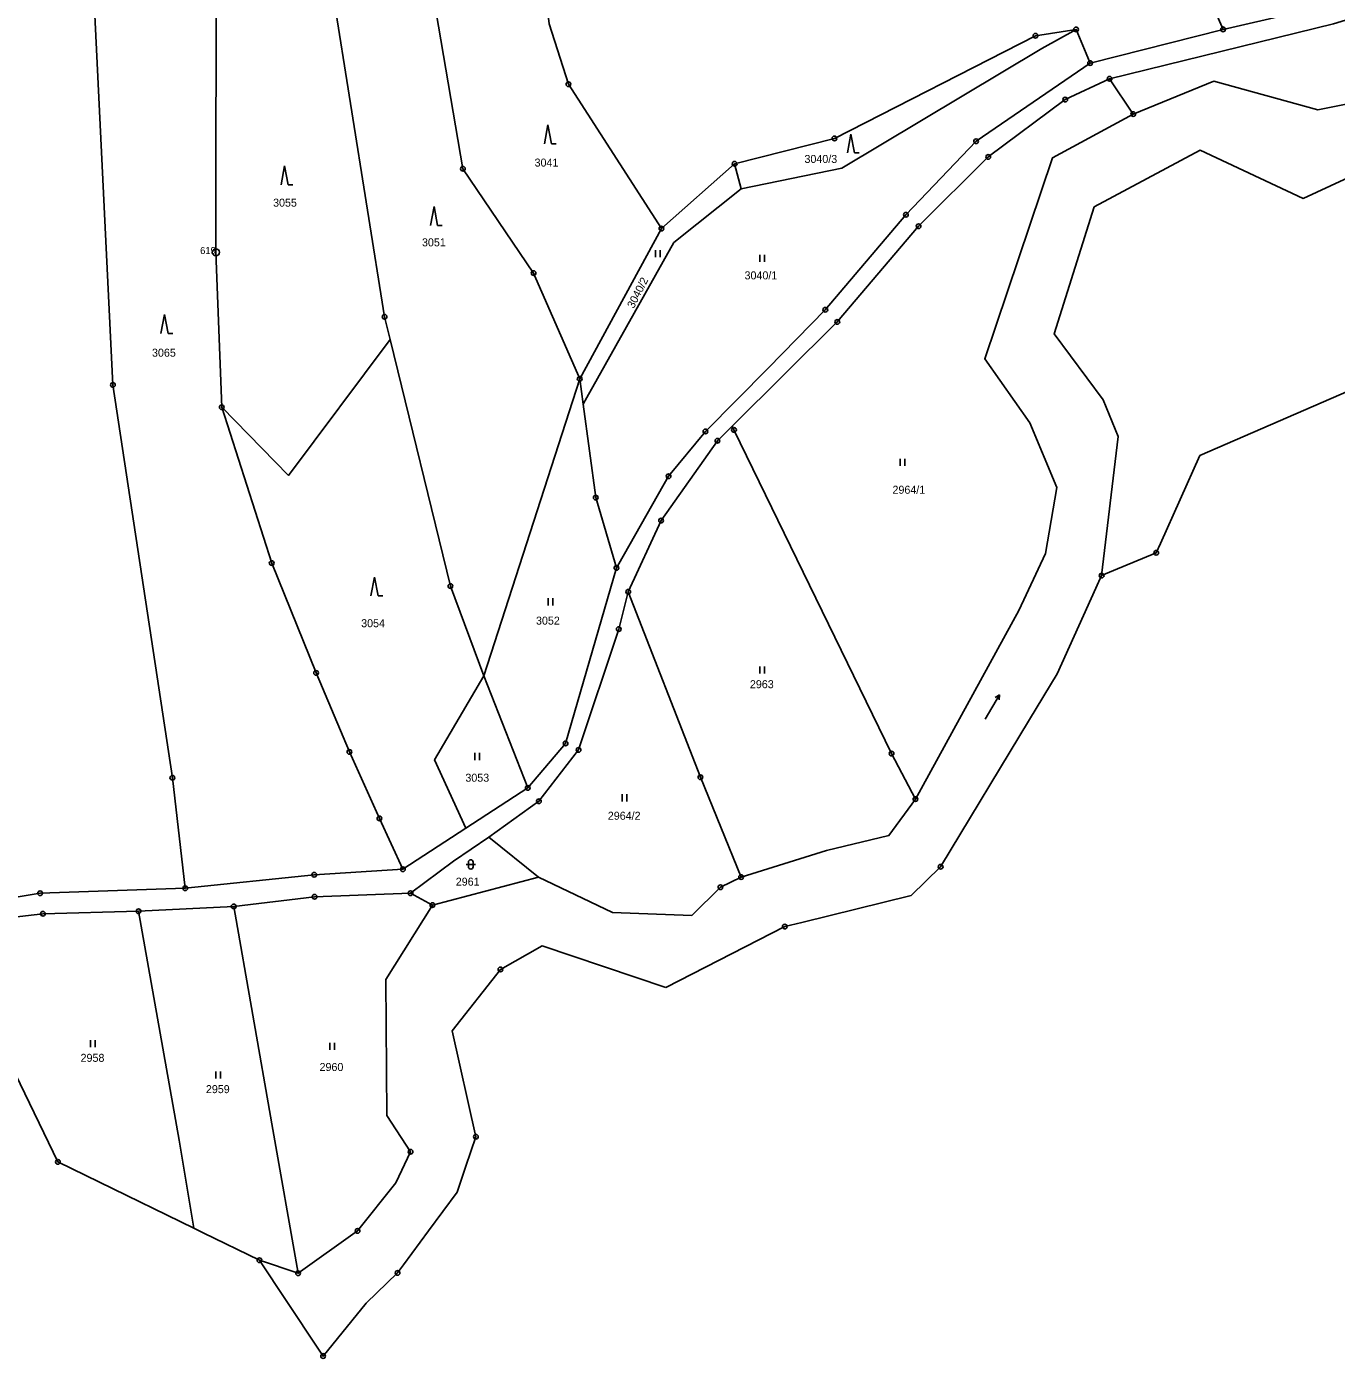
# Model space of a CAD drawing. Extents: x -644096 to -634268, y -1141430 to -1133463.
# Drawn here: x -641902.3 to -641624.1, y -1139091.4 to -1138808.5 of the extents above; entities that cross this region are included whole.
import ezdxf

# ---------------------------------------------------------------- set-up
doc = ezdxf.new("R2010")
doc.units = 0
for name, color, linetype in [('_CIVIL_CONSTRUCTION', 7, 'Continuous'), ('svrsek_osa_sjezdy', 7, 'Continuous'), ('svrsek_osa_VRT', 7, 'Continuous'), ('terminal_VRT', 7, 'Continuous')]:
    doc.layers.add(name, color=color, linetype=linetype)

msp = doc.modelspace()

# ---------------------------------------------------------------- linework, layer by layer
at = {"layer": '_CIVIL_CONSTRUCTION'}
for centre, radius in [((-641688.04, -1138810.41), 0.5), ((-641679.38, -1138809.07), 0.5), ((-641679.38, -1138809.07), 0.0303), ((-641648.17, -1138809.04), 0.5), ((-641648.17, -1138809.04), 0.0303), ((-641688.04, -1138810.41), 0.0303), ((-641676.41, -1138816.22), 0.5), ((-641676.41, -1138816.22), 0.0303), ((-641787.22, -1138820.69), 0.5), ((-641787.22, -1138820.69), 0.0303), ((-641672.29, -1138819.55), 0.5), ((-641672.29, -1138819.55), 0.0303), ((-641681.7, -1138823.96), 0.5), ((-641681.7, -1138823.96), 0.0303), ((-641667.24, -1138827.04), 0.5), ((-641667.24, -1138827.04), 0.0303), ((-641730.72, -1138832.23), 0.5), ((-641730.72, -1138832.23), 0.0303), ((-641700.63, -1138832.82), 0.5), ((-641700.63, -1138832.82), 0.0303), ((-641698.04, -1138836.16), 0.5), ((-641809.64, -1138838.67), 0.5), ((-641751.92, -1138837.61), 0.5), ((-641751.92, -1138837.61), 0.0303), ((-641698.04, -1138836.16), 0.0303), ((-641809.64, -1138838.67), 0.0303), ((-641715.55, -1138848.43), 0.5), ((-641715.55, -1138848.43), 0.0303), ((-641767.49, -1138851.37), 0.5), ((-641767.49, -1138851.37), 0.0303), ((-641712.84, -1138850.88), 0.5), ((-641712.84, -1138850.88), 0.0303), ((-641862.13, -1138856.42), 0.75), ((-641862.13, -1138856.42), 0.03), ((-641794.62, -1138860.83), 0.5), ((-641794.62, -1138860.83), 0.0303), ((-641826.29, -1138870.1), 0.5), ((-641732.66, -1138868.64), 0.5), ((-641732.66, -1138868.64), 0.0303), ((-641826.29, -1138870.1), 0.0303), ((-641730.11, -1138871.22), 0.5), ((-641730.11, -1138871.22), 0.0303), ((-641784.84, -1138883.32), 0.5), ((-641784.84, -1138883.32), 0.0303), ((-641883.99, -1138884.6), 0.5), ((-641883.99, -1138884.6), 0.0303), ((-641860.88, -1138889.35), 0.5), ((-641860.88, -1138889.35), 0.0303), ((-641758.12, -1138894.48), 0.5), ((-641758.12, -1138894.48), 0.0303), ((-641752.06, -1138894.14), 0.5), ((-641752.06, -1138894.14), 0.0303), ((-641755.59, -1138896.45), 0.5), ((-641755.59, -1138896.45), 0.0303), ((-641765.95, -1138904), 0.5), ((-641765.95, -1138904), 0.0303), ((-641781.43, -1138908.55), 0.5), ((-641781.43, -1138908.55), 0.0303), ((-641767.56, -1138913.43), 0.5), ((-641767.56, -1138913.43), 0.0303), ((-641662.38, -1138920.26), 0.5), ((-641662.38, -1138920.26), 0.0303), ((-641850.27, -1138922.44), 0.5), ((-641850.27, -1138922.44), 0.0303), ((-641777.02, -1138923.47), 0.5), ((-641777.02, -1138923.47), 0.0303), ((-641673.96, -1138925.12), 0.5), ((-641673.96, -1138925.12), 0.0303), ((-641812.29, -1138927.33), 0.5), ((-641812.29, -1138927.33), 0.0303), ((-641774.51, -1138928.56), 0.5), ((-641774.51, -1138928.56), 0.0303), ((-641776.53, -1138936.48), 0.5), ((-641776.53, -1138936.48), 0.0303), ((-641840.83, -1138945.79), 0.5), ((-641840.83, -1138945.79), 0.0303), ((-641833.74, -1138962.58), 0.5), ((-641833.74, -1138962.58), 0.0303), ((-641787.84, -1138960.77), 0.5), ((-641787.84, -1138960.77), 0.0303), ((-641785.07, -1138962.14), 0.5), ((-641785.07, -1138962.14), 0.0303), ((-641718.6, -1138962.93), 0.5), ((-641718.6, -1138962.93), 0.0303), ((-641871.37, -1138968.07), 0.5), ((-641871.37, -1138968.07), 0.0303), ((-641759.19, -1138967.97), 0.5), ((-641759.19, -1138967.97), 0.0303), ((-641795.86, -1138970.22), 0.5), ((-641795.86, -1138970.22), 0.0303), ((-641793.5, -1138973.06), 0.5), ((-641793.5, -1138973.06), 0.0303), ((-641713.52, -1138972.61), 0.5), ((-641713.52, -1138972.61), 0.0303), ((-641827.39, -1138976.7), 0.5), ((-641827.39, -1138976.7), 0.0303), ((-641841.23, -1138988.67), 0.5), ((-641822.4, -1138987.52), 0.5), ((-641822.4, -1138987.52), 0.0303), ((-641708.16, -1138986.98), 0.5), ((-641708.16, -1138986.98), 0.0303), ((-641868.63, -1138991.56), 0.5), ((-641841.23, -1138988.67), 0.0303), ((-641754.93, -1138991.34), 0.5), ((-641754.93, -1138991.34), 0.0303), ((-641750.55, -1138989.18), 0.5), ((-641750.55, -1138989.18), 0.0303), ((-641899.45, -1138992.6), 0.5), ((-641899.45, -1138992.6), 0.0303), ((-641868.63, -1138991.56), 0.0303), ((-641841.15, -1138993.36), 0.5), ((-641841.15, -1138993.36), 0.0303), ((-641820.77, -1138992.6), 0.5), ((-641820.77, -1138992.6), 0.0303), ((-641898.85, -1138996.96), 0.5), ((-641898.85, -1138996.96), 0.0303), ((-641878.54, -1138996.44), 0.5), ((-641878.54, -1138996.44), 0.0303), ((-641858.34, -1138995.42), 0.5), ((-641858.34, -1138995.42), 0.0303), ((-641816.13, -1138995.12), 0.5), ((-641816.13, -1138995.12), 0.0303), ((-641741.28, -1138999.69), 0.5), ((-641741.28, -1138999.69), 0.0303), ((-641801.67, -1139008.81), 0.5), ((-641801.67, -1139008.81), 0.0303), ((-641806.9, -1139044.34), 0.5), ((-641806.9, -1139044.34), 0.0303), ((-641820.77, -1139047.55), 0.5), ((-641820.77, -1139047.55), 0.0303), ((-641895.68, -1139049.68), 0.5), ((-641895.68, -1139049.68), 0.0303), ((-641832.03, -1139064.35), 0.5), ((-641832.03, -1139064.35), 0.0303), ((-641852.88, -1139070.59), 0.5), ((-641852.88, -1139070.59), 0.0303), ((-641844.67, -1139073.34), 0.5), ((-641844.67, -1139073.34), 0.0303), ((-641823.52, -1139073.27), 0.5), ((-641823.52, -1139073.27), 0.0303), ((-641839.34, -1139090.94), 0.5), ((-641839.34, -1139090.94), 0.0303)]:
    msp.add_circle(centre, radius, dxfattribs=at)
at = {"layer": 'svrsek_osa_sjezdy'}
for p, q in [((-641791.58, -1138829.36), (-641792.33, -1138833.36)), ((-641790.83, -1138833.36), (-641791.58, -1138829.36)), ((-641727.23, -1138831.31), (-641727.98, -1138835.31)), ((-641726.48, -1138835.31), (-641727.23, -1138831.31)), ((-641790.83, -1138833.36), (-641789.83, -1138833.36)), ((-641726.48, -1138835.31), (-641725.48, -1138835.31)), ((-641847.53, -1138838.06), (-641848.28, -1138842.06)), ((-641846.78, -1138842.06), (-641847.53, -1138838.06)), ((-641846.78, -1138842.06), (-641845.78, -1138842.06)), ((-641815.77, -1138846.71), (-641816.52, -1138850.71)), ((-641815.02, -1138850.71), (-641815.77, -1138846.71)), ((-641815.02, -1138850.71), (-641814.02, -1138850.71)), ((-641768.74, -1138857.48), (-641768.74, -1138855.98)), ((-641767.74, -1138857.48), (-641767.74, -1138855.98)), ((-641746.58, -1138858.42), (-641746.58, -1138856.92)), ((-641745.58, -1138858.42), (-641745.58, -1138856.92)), ((-641873.03, -1138869.66), (-641873.78, -1138873.66)), ((-641872.28, -1138873.66), (-641873.03, -1138869.66)), ((-641872.28, -1138873.66), (-641871.28, -1138873.66)), ((-641716.79, -1138901.81), (-641716.79, -1138900.31)), ((-641715.79, -1138901.81), (-641715.79, -1138900.31)), ((-641828.43, -1138925.43), (-641829.18, -1138929.43)), ((-641827.68, -1138929.43), (-641828.43, -1138925.43)), ((-641827.68, -1138929.43), (-641826.68, -1138929.43)), ((-641791.52, -1138931.44), (-641791.52, -1138929.94)), ((-641790.52, -1138931.44), (-641790.52, -1138929.94)), ((-641746.57, -1138945.92), (-641746.57, -1138944.42)), ((-641745.57, -1138945.92), (-641745.57, -1138944.42)), ((-641698.67, -1138955.63), (-641695.67, -1138950.43)), ((-641695.67, -1138950.43), (-641696.6, -1138951.03)), ((-641695.67, -1138950.43), (-641695.73, -1138951.53)), ((-641807.11, -1138964.3), (-641807.11, -1138962.8)), ((-641806.11, -1138964.3), (-641806.11, -1138962.8)), ((-641775.84, -1138973.09), (-641775.84, -1138971.59)), ((-641774.84, -1138973.09), (-641774.84, -1138971.59)), ((-641808.98, -1138986.49), (-641806.98, -1138986.49)), ((-641808.48, -1138985.99), (-641808.48, -1138986.99)), ((-641807.48, -1138986.99), (-641807.48, -1138985.99)), ((-641888.74, -1139025.3), (-641888.74, -1139023.8)), ((-641887.74, -1139025.3), (-641887.74, -1139023.8)), ((-641837.92, -1139025.89), (-641837.92, -1139024.39)), ((-641836.92, -1139025.89), (-641836.92, -1139024.39)), ((-641862.13, -1139031.96), (-641862.13, -1139030.46)), ((-641861.13, -1139031.96), (-641861.13, -1139030.46))]:
    msp.add_line(p, q, dxfattribs=at)
for centre, start, end in [((-641807.98, -1138985.99), 0, 180), ((-641807.98, -1138986.99), 180, 359.9879)]:
    msp.add_arc(centre, 0.5, start, end, dxfattribs=at)
at = {"layer": 'terminal_VRT'}
for p, q in [((-641838.43, -1138794), (-641826.29, -1138870.1)), ((-641648.17, -1138809.04), (-641633.67, -1138805.77)), ((-641648.17, -1138809.04), (-641676.41, -1138816.22)), ((-641672.29, -1138819.55), (-641667.24, -1138827.04)), ((-641751.92, -1138837.61), (-641767.49, -1138851.37)), ((-641750.56, -1138842.95), (-641751.92, -1138837.61)), ((-641767.49, -1138851.37), (-641784.84, -1138883.32)), ((-641580.59, -1138868.08), (-641653.07, -1138899.57)), ((-641826.29, -1138870.1), (-641825.1, -1138874.97)), ((-641805.19, -1138946.38), (-641784.84, -1138883.32)), ((-641784.84, -1138883.32), (-641784.11, -1138888.72)), ((-641653.07, -1138899.57), (-641661.48, -1138918.26)), ((-641662.38, -1138920.26), (-641671.47, -1138924.05)), ((-641661.48, -1138918.26), (-641662.38, -1138920.26)), ((-641673.96, -1138925.12), (-641675.17, -1138927.78)), ((-641671.47, -1138924.05), (-641673.96, -1138925.12)), ((-641805.19, -1138946.38), (-641795.86, -1138970.22)), ((-641689.27, -1138955.67), (-641708.16, -1138986.98)), ((-641809, -1138978.79), (-641795.86, -1138970.22)), ((-641822.4, -1138987.52), (-641809, -1138978.79)), ((-641793.57, -1138989.21), (-641804.16, -1138980.7)), ((-641708.16, -1138986.98), (-641714.42, -1138993.08)), ((-641816.13, -1138995.12), (-641793.57, -1138989.21)), ((-641820.77, -1138992.6), (-641816.13, -1138995.12)), ((-641714.42, -1138993.08), (-641737.67, -1138998.8)), ((-641858.34, -1138995.42), (-641878.54, -1138996.44)), ((-641741.28, -1138999.69), (-641766.54, -1139012.63)), ((-641737.67, -1138998.8), (-641741.28, -1138999.69)), ((-641811.95, -1139021.84), (-641806.9, -1139044.34)), ((-641895.68, -1139049.68), (-641904.69, -1139031.07)), ((-641806.9, -1139044.34), (-641809.02, -1139050.61)), ((-641886.83, -1139054), (-641895.68, -1139049.68)), ((-641866.8, -1139063.79), (-641886.83, -1139054)), ((-641864.85, -1139064.74), (-641866.8, -1139063.79)), ((-641852.88, -1139070.59), (-641864.85, -1139064.74)), ((-641816.92, -1139064.33), (-641822.29, -1139071.6)), ((-641852.88, -1139070.59), (-641844.67, -1139073.34)), ((-641851.92, -1139072.02), (-641852.88, -1139070.59)), ((-641848.04, -1139077.86), (-641851.92, -1139072.02)), ((-641822.29, -1139071.6), (-641823.52, -1139073.27)), ((-641839.34, -1139090.94), (-641848.04, -1139077.86))]:
    msp.add_line(p, q, dxfattribs=at)
for points in [[(-641868.63, -1138991.56), (-641871.37, -1138968.07), (-641883.99, -1138884.6), (-641888.98, -1138782.75), (-641888.31, -1138755.73)], [(-641673.77, -1138756.54), (-641663.01, -1138775.15), (-641648.17, -1138809.04)], [(-641767.49, -1138851.37), (-641787.22, -1138820.69), (-641791.29, -1138807.89), (-641794.78, -1138779.9)], [(-641818.44, -1138787.09), (-641809.64, -1138838.67), (-641794.62, -1138860.83), (-641784.84, -1138883.32)], [(-641862.04, -1138790.38), (-641862.13, -1138856.42), (-641860.88, -1138889.35)], [(-641596.71, -1138799.2), (-641624.73, -1138807.84), (-641672.29, -1138819.55)], [(-641679.38, -1138809.07), (-641688.04, -1138810.41), (-641730.72, -1138832.23), (-641751.92, -1138837.61)], [(-641679.38, -1138809.07), (-641686.68, -1138813.08), (-641729.12, -1138838.54), (-641750.56, -1138842.95)], [(-641676.41, -1138816.22), (-641677.25, -1138814.19), (-641679.38, -1138809.07)], [(-641777.02, -1138923.47), (-641776.52, -1138922.6), (-641765.95, -1138904), (-641758.12, -1138894.48), (-641744.83, -1138881.01), (-641732.66, -1138868.64), (-641715.55, -1138848.43), (-641700.63, -1138832.82), (-641676.41, -1138816.22)], [(-641752.45, -1138893.34), (-641730.11, -1138871.22), (-641712.84, -1138850.88), (-641698.04, -1138836.16), (-641681.7, -1138823.96), (-641672.29, -1138819.55)], [(-641571.12, -1138819.59), (-641576.05, -1138830.25), (-641589.59, -1138839.04), (-641604.64, -1138834.14), (-641615.75, -1138837.8), (-641631.16, -1138844.96), (-641653.06, -1138834.68), (-641675.53, -1138846.76), (-641684.04, -1138873.71), (-641673.63, -1138887.74), (-641670.45, -1138895.56), (-641673.96, -1138925.12)], [(-641667.24, -1138827.04), (-641650.16, -1138820.06), (-641628.06, -1138826.17), (-641592.78, -1138819.03)], [(-641667.24, -1138827.04), (-641684.41, -1138836.31), (-641698.79, -1138879.05), (-641689.22, -1138892.63), (-641683.5, -1138906.37), (-641685.87, -1138920.43), (-641691.56, -1138932.56), (-641713.52, -1138972.61)], [(-641750.56, -1138842.95), (-641764.85, -1138854.36), (-641783.3, -1138887.27), (-641784.11, -1138888.72)], [(-641825.1, -1138874.97), (-641846.72, -1138903.84), (-641860.88, -1138889.35)], [(-641825.1, -1138874.97), (-641812.29, -1138927.33), (-641805.19, -1138946.38)], [(-641860.88, -1138889.35), (-641850.27, -1138922.44), (-641840.83, -1138945.79), (-641833.74, -1138962.58), (-641827.39, -1138976.7), (-641822.4, -1138987.52)], [(-641784.11, -1138888.72), (-641781.43, -1138908.55), (-641777.02, -1138923.47)], [(-641774.51, -1138928.56), (-641767.56, -1138913.43), (-641755.59, -1138896.45), (-641752.45, -1138893.34)], [(-641713.52, -1138972.61), (-641718.6, -1138962.93), (-641752.06, -1138894.14), (-641752.45, -1138893.34)], [(-641795.86, -1138970.22), (-641787.84, -1138960.77), (-641777.02, -1138923.47)], [(-641804.16, -1138980.7), (-641793.5, -1138973.06), (-641785.07, -1138962.14), (-641776.53, -1138936.48), (-641774.51, -1138928.56)], [(-641774.51, -1138928.56), (-641759.19, -1138967.97), (-641750.55, -1138989.18)], [(-641675.17, -1138927.78), (-641683.43, -1138945.99), (-641689.27, -1138955.67)], [(-641805.19, -1138946.38), (-641815.68, -1138964.25), (-641809, -1138978.79)], [(-641713.52, -1138972.61), (-641719.16, -1138980.37), (-641732.41, -1138983.5), (-641750.55, -1138989.18)], [(-641804.16, -1138980.7), (-641811.67, -1138985.82), (-641820.77, -1138992.6)], [(-641868.63, -1138991.56), (-641841.23, -1138988.67), (-641822.4, -1138987.52)], [(-641750.55, -1138989.18), (-641754.93, -1138991.34), (-641761.01, -1138997.31), (-641777.85, -1138996.72), (-641793.57, -1138989.21)], [(-641868.63, -1138991.56), (-641899.45, -1138992.6), (-641906.26, -1138993.76)], [(-641858.34, -1138995.42), (-641841.15, -1138993.36), (-641820.77, -1138992.6)], [(-641917.28, -1138999.13), (-641898.85, -1138996.96), (-641878.54, -1138996.44)], [(-641878.54, -1138996.44), (-641869.94, -1139045.09), (-641866.8, -1139063.79)], [(-641844.67, -1139073.34), (-641850.27, -1139041.64), (-641858.34, -1138995.42)], [(-641816.13, -1138995.12), (-641826.03, -1139010.91), (-641825.78, -1139039.86), (-641820.77, -1139047.55), (-641823.91, -1139054.12), (-641832.03, -1139064.35), (-641844.67, -1139073.34)], [(-641766.54, -1139012.63), (-641792.83, -1139003.81), (-641801.67, -1139008.81), (-641811.95, -1139021.84)], [(-641809.02, -1139050.61), (-641810.89, -1139056.16), (-641816.92, -1139064.33)], [(-641823.52, -1139073.27), (-641830.18, -1139079.74), (-641839.34, -1139090.94)]]:
    msp.add_lwpolyline(points, dxfattribs=at)

# ---------------------------------------------------------------- texts
at = {"layer": '_CIVIL_CONSTRUCTION'}
msp.add_text('619', height=1.5, dxfattribs=at).set_placement((-641865.47, -1138856.79))
at = {"layer": 'svrsek_osa_VRT'}
for s, p in [('3040/3', (-641737.09, -1138837.43)), ('3041', (-641794.42, -1138838.2)), ('3055', (-641849.97, -1138846.72)), ('3051', (-641818.34, -1138855.15)), ('3040/1', (-641749.82, -1138862.17)), ('3065', (-641875.69, -1138878.6)), ('2964/1', (-641718.39, -1138907.72)), ('3054', (-641831.26, -1138936.08)), ('3052', (-641794.12, -1138935.53)), ('2963', (-641748.68, -1138949.04)), ('3053', (-641809.12, -1138968.91)), ('2964/2', (-641778.86, -1138976.99)), ('2961', (-641811.16, -1138991)), ('2958', (-641890.86, -1139028.43)), ('2960', (-641840.1, -1139030.38)), ('2959', (-641864.24, -1139035.08))]:
    msp.add_text(s, height=1.7, dxfattribs=at).set_placement(p)
msp.add_text('3040/2', height=1.7, rotation=63, dxfattribs=at).set_placement((-641773.36, -1138868.48))

doc.saveas('drawing.dxf')
